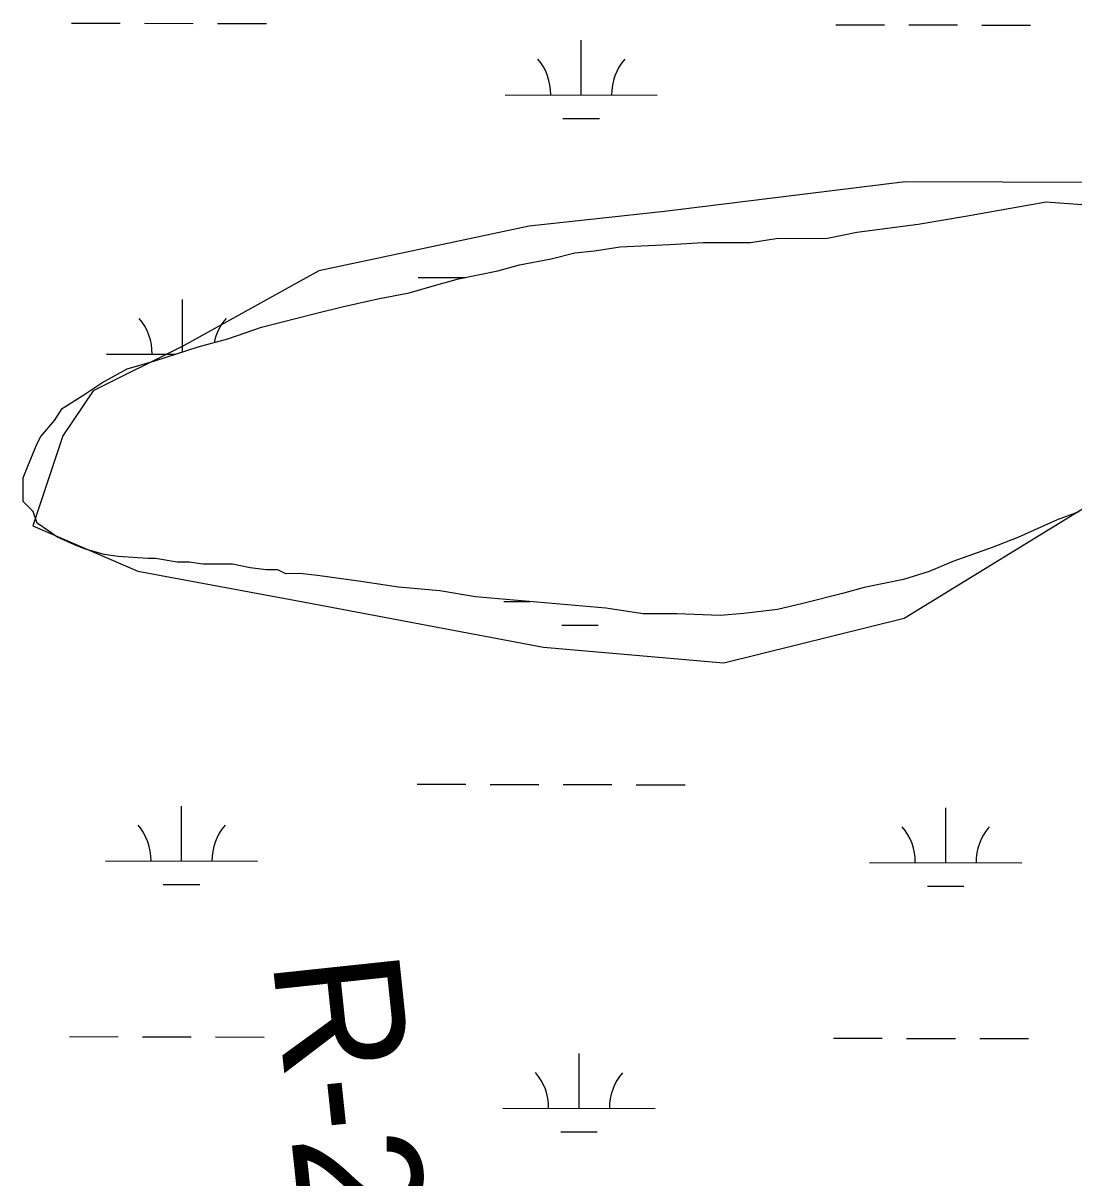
# Model space of a CAD drawing. Extents: x 3219052 to 3256913, y 800770 to 826146.
# Drawn here: x 3227124 to 3227815, y 818826 to 819584 of the extents above; entities that cross this region are included whole.
import ezdxf

# ---------------------------------------------------------------- set-up
doc = ezdxf.new("R2010")
doc.units = 0
for name, color, linetype in [('V-RIVR-RANG-IDEN', 7, 'Continuous'), ('V-SITE-VEGE', 7, 'Continuous'), ('V-TOPO-SHOR', 7, 'Continuous'), ('V-WETL-SWMP', 7, 'Continuous')]:
    doc.layers.add(name, color=color, linetype=linetype)

msp = doc.modelspace()

# ---------------------------------------------------------------- linework, layer by layer
at = {"layer": 'V-SITE-VEGE'}
for p, q in [((3227743.36, 819457.71), (3227796.47, 819466.96)), ((3227796.47, 819466.96), (3227918.33, 819458.31)), ((3227712.27, 819452.42), (3227743.36, 819457.71)), ((3227652.69, 819443.14), (3227672.11, 819447.1)), ((3227672.11, 819447.1), (3227712.27, 819452.42)), ((3227549.02, 819438.9), (3227571.05, 819440.27)), ((3227571.05, 819440.27), (3227602.15, 819440.38)), ((3227602.15, 819440.38), (3227618.99, 819443.03)), ((3227618.99, 819443.03), (3227652.69, 819443.14)), ((3227471.29, 819429.56), (3227486.83, 819433.5)), ((3227486.83, 819433.5), (3227499.78, 819434.84)), ((3227499.78, 819434.84), (3227516.62, 819437.49)), ((3227516.62, 819437.49), (3227549.02, 819438.9)), ((3227436.32, 819421.66), (3227450.57, 819425.6)), ((3227450.57, 819425.6), (3227471.29, 819429.56)), ((3227410.42, 819416.39), (3227436.32, 819421.66)), ((3227378.05, 819407.21), (3227396.18, 819412.45)), ((3227396.18, 819412.45), (3227410.42, 819416.39)), ((3227334.02, 819397.98), (3227357.33, 819403.25)), ((3227357.33, 819403.25), (3227378.05, 819407.21)), ((3227280.93, 819384.84), (3227317.18, 819394.04)), ((3227317.18, 819394.04), (3227334.02, 819397.98)), ((3227258.92, 819376.99), (3227280.93, 819384.84)), ((3227211.02, 819362.57), (3227239.5, 819371.74)), ((3227239.5, 819371.74), (3227258.92, 819376.99)), ((3227176.07, 819348.19), (3227192.89, 819357.32)), ((3227192.89, 819357.32), (3227211.02, 819362.57)), ((3227164.44, 819340.37), (3227176.07, 819348.19)), ((3227150.21, 819331.26), (3227164.44, 819340.37)), ((3227145.05, 819323.46), (3227150.21, 819331.26)), ((3227136.02, 819313.06), (3227145.05, 819323.46)), ((3227133.44, 819307.87), (3227136.02, 819313.06)), ((3227127.02, 819292.29), (3227133.44, 819307.87)), ((3227124.45, 819285.8), (3227127.02, 819292.29)), ((3227124.5, 819270.25), (3227124.45, 819285.8)), ((3227131, 819263.79), (3227124.5, 819270.25)), ((3227133.62, 819256.03), (3227131, 819263.79)), ((3227803.66, 819258.33), (3227777.78, 819246.57)), ((3227817.9, 819263.56), (3227803.66, 819258.33)), ((3227141.41, 819250.87), (3227133.62, 819256.03)), ((3227146.61, 819247), (3227141.41, 819250.87)), ((3227158.29, 819241.86), (3227146.61, 819247)), ((3227777.78, 819246.57), (3227760.96, 819240.04)), ((3227164.78, 819239.29), (3227158.29, 819241.86)), ((3227177.76, 819235.44), (3227164.78, 819239.29)), ((3227186.83, 819234.18), (3227177.76, 819235.44)), ((3227760.96, 819240.04), (3227735.07, 819230.87)), ((3227206.28, 819232.95), (3227186.83, 819234.18)), ((3227211.46, 819232.97), (3227206.28, 819232.95)), ((3227225.73, 819230.42), (3227211.46, 819232.97)), ((3227233.5, 819230.45), (3227225.73, 819230.42)), ((3227242.58, 819229.18), (3227233.5, 819230.45)), ((3227262.02, 819229.25), (3227242.58, 819229.18)), ((3227273.69, 819226.7), (3227262.02, 819229.25)), ((3227735.07, 819230.87), (3227719.54, 819224.34)), ((3227284.06, 819225.44), (3227273.69, 819226.7)), ((3227291.84, 819225.47), (3227284.06, 819225.44)), ((3227297.04, 819222.89), (3227291.84, 819225.47)), ((3227306.11, 819222.92), (3227297.04, 819222.89)), ((3227317.77, 819221.67), (3227306.11, 819222.92)), ((3227346.3, 819217.88), (3227317.77, 819221.67)), ((3227719.54, 819224.34), (3227702.71, 819219.1)), ((3227370.94, 819214.07), (3227346.3, 819217.88)), ((3227398.16, 819211.58), (3227370.94, 819214.07)), ((3227676.8, 819213.83), (3227662.56, 819209.89)), ((3227702.71, 819219.1), (3227676.8, 819213.83)), ((3227421.51, 819207.77), (3227398.16, 819211.58)), ((3227507.07, 819200.28), (3227421.51, 819207.77)), ((3227662.56, 819209.89), (3227636.66, 819203.32)), ((3227531.71, 819196.48), (3227507.07, 819200.28)), ((3227597.81, 819196.71), (3227582.26, 819195.36)), ((3227619.83, 819199.38), (3227597.81, 819196.71)), ((3227636.66, 819203.32), (3227619.83, 819199.38)), ((3227553.74, 819196.56), (3227531.71, 819196.48)), ((3227582.26, 819195.36), (3227553.74, 819196.56))]:
    msp.add_line(p, q, dxfattribs=at)
at = {"layer": 'V-TOPO-SHOR'}
msp.add_lwpolyline([(3227832.03, 819479.78), (3227703.71, 819480.05), (3227545.74, 819460.64), (3227456.89, 819450.95), (3227318.64, 819421.63), (3227229.7, 819372.47), (3227170.42, 819342.98), (3227150.61, 819313.41), (3227130.75, 819254.23), (3227199.78, 819224.47), (3227308.31, 819204.5), (3227466.18, 819174.56), (3227584.6, 819164.44), (3227703.11, 819193.81), (3227831.59, 819272.5)], dxfattribs=at)
at = {"layer": 'V-WETL-SWMP'}
for p, q in [((3227156.21, 819584.36), (3227188.21, 819584.29)), ((3227204.21, 819584.25), (3227236.21, 819584.19)), ((3227252.21, 819584.15), (3227284.21, 819584.09)), ((3227658.12, 819583.3), (3227690.12, 819583.24)), ((3227706.12, 819583.2), (3227738.12, 819583.14)), ((3227754.12, 819583.1), (3227786.12, 819583.03)), ((3227490.96, 819537.22), (3227491.04, 819573.22)), ((3227440.96, 819537.33), (3227540.96, 819537.12)), ((3227478.93, 819521.82), (3227502.93, 819521.77)), ((3227743.36, 819457.71), (3227796.47, 819466.96)), ((3227796.47, 819466.96), (3227918.32, 819458.31)), ((3227712.27, 819452.42), (3227743.36, 819457.71)), ((3227652.69, 819443.14), (3227672.11, 819447.1)), ((3227672.11, 819447.1), (3227712.27, 819452.42)), ((3227549.02, 819438.9), (3227571.05, 819440.27)), ((3227571.05, 819440.27), (3227602.15, 819440.38)), ((3227602.15, 819440.38), (3227618.99, 819443.03)), ((3227618.99, 819443.03), (3227652.69, 819443.14)), ((3227471.29, 819429.56), (3227486.83, 819433.5)), ((3227486.83, 819433.5), (3227499.78, 819434.84)), ((3227499.78, 819434.84), (3227516.62, 819437.49)), ((3227516.62, 819437.49), (3227549.02, 819438.9)), ((3227436.32, 819421.66), (3227450.57, 819425.6)), ((3227450.57, 819425.6), (3227471.29, 819429.56)), ((3227383.86, 819417.38), (3227414.95, 819417.31)), ((3227410.42, 819416.39), (3227436.32, 819421.66)), ((3227378.05, 819407.21), (3227396.18, 819412.45)), ((3227396.18, 819412.45), (3227410.42, 819416.39)), ((3227229.17, 819368.41), (3227229.24, 819402.96)), ((3227334.02, 819397.98), (3227357.33, 819403.25)), ((3227357.33, 819403.25), (3227378.05, 819407.21)), ((3227280.93, 819384.84), (3227317.18, 819394.04)), ((3227317.18, 819394.04), (3227334.02, 819397.98)), ((3227258.92, 819376.99), (3227280.93, 819384.84)), ((3227211.02, 819362.57), (3227239.5, 819371.74)), ((3227239.5, 819371.74), (3227258.92, 819376.99)), ((3227179.17, 819367.06), (3227224.68, 819366.97)), ((3227176.07, 819348.19), (3227192.89, 819357.32)), ((3227192.89, 819357.32), (3227211.02, 819362.57)), ((3227164.44, 819340.38), (3227176.07, 819348.19)), ((3227150.21, 819331.25), (3227164.44, 819340.38)), ((3227145.05, 819323.46), (3227150.21, 819331.25)), ((3227136.02, 819313.06), (3227145.05, 819323.46)), ((3227133.44, 819307.87), (3227136.02, 819313.06)), ((3227127.02, 819292.29), (3227133.44, 819307.87)), ((3227124.45, 819285.8), (3227127.02, 819292.29)), ((3227124.5, 819270.25), (3227124.45, 819285.8)), ((3227131, 819263.79), (3227124.5, 819270.25)), ((3227133.62, 819256.03), (3227131, 819263.79)), ((3227803.66, 819258.33), (3227777.78, 819246.57)), ((3227817.9, 819263.56), (3227803.66, 819258.33)), ((3227141.41, 819250.87), (3227133.62, 819256.03)), ((3227146.61, 819247), (3227141.41, 819250.87)), ((3227158.29, 819241.86), (3227146.61, 819247)), ((3227777.78, 819246.57), (3227760.96, 819240.04)), ((3227164.78, 819239.29), (3227158.29, 819241.86)), ((3227177.76, 819235.44), (3227164.78, 819239.29)), ((3227186.83, 819234.18), (3227177.76, 819235.44)), ((3227760.96, 819240.04), (3227735.07, 819230.87)), ((3227206.28, 819232.95), (3227186.83, 819234.18)), ((3227211.46, 819232.97), (3227206.28, 819232.95)), ((3227225.73, 819230.42), (3227211.46, 819232.97)), ((3227233.5, 819230.45), (3227225.73, 819230.42)), ((3227242.58, 819229.18), (3227233.5, 819230.45)), ((3227262.02, 819229.25), (3227242.58, 819229.18)), ((3227273.69, 819226.7), (3227262.02, 819229.25)), ((3227735.07, 819230.87), (3227719.54, 819224.34)), ((3227284.06, 819225.44), (3227273.69, 819226.7)), ((3227291.84, 819225.47), (3227284.06, 819225.44)), ((3227297.04, 819222.89), (3227291.84, 819225.47)), ((3227306.11, 819222.92), (3227297.04, 819222.89)), ((3227317.77, 819221.67), (3227306.11, 819222.92)), ((3227346.3, 819217.88), (3227317.77, 819221.67)), ((3227719.54, 819224.34), (3227702.71, 819219.1)), ((3227370.94, 819214.07), (3227346.3, 819217.88)), ((3227398.16, 819211.57), (3227370.94, 819214.07)), ((3227676.8, 819213.83), (3227662.56, 819209.89)), ((3227702.71, 819219.1), (3227676.8, 819213.83)), ((3227421.51, 819207.77), (3227398.16, 819211.57)), ((3227507.07, 819200.28), (3227421.51, 819207.77)), ((3227440.26, 819204.65), (3227457.5, 819204.62)), ((3227662.56, 819209.89), (3227636.66, 819203.32)), ((3227531.71, 819196.48), (3227507.07, 819200.28)), ((3227597.81, 819196.71), (3227582.26, 819195.36)), ((3227619.83, 819199.38), (3227597.81, 819196.71)), ((3227636.66, 819203.32), (3227619.83, 819199.38)), ((3227478.23, 819189.14), (3227502.23, 819189.09)), ((3227553.74, 819196.56), (3227531.71, 819196.48)), ((3227582.26, 819195.36), (3227553.74, 819196.56)), ((3227383.17, 819084.7), (3227415.17, 819084.64)), ((3227431.17, 819084.6), (3227463.17, 819084.54)), ((3227479.17, 819084.5), (3227511.17, 819084.43)), ((3227527.17, 819084.4), (3227559.17, 819084.33)), ((3227228.47, 819034.29), (3227228.55, 819070.28)), ((3227730.38, 819033.23), (3227730.45, 819069.23)), ((3227178.47, 819034.39), (3227278.47, 819034.18)), ((3227680.38, 819033.34), (3227780.38, 819033.13)), ((3227216.44, 819018.88), (3227240.44, 819018.83)), ((3227718.34, 819017.83), (3227742.34, 819017.78)), ((3227154.82, 818919.01), (3227186.82, 818918.94)), ((3227202.82, 818918.91), (3227234.82, 818918.84)), ((3227250.82, 818918.81), (3227282.82, 818918.74)), ((3227656.73, 818917.96), (3227688.73, 818917.89)), ((3227704.73, 818917.85), (3227736.73, 818917.79)), ((3227752.73, 818917.75), (3227784.73, 818917.69)), ((3227489.57, 818871.88), (3227489.64, 818907.88)), ((3227439.57, 818871.98), (3227539.57, 818871.77)), ((3227477.53, 818856.47), (3227501.53, 818856.42))]:
    msp.add_line(p, q, dxfattribs=at)
for centre, start, end in [((3227435.72, 819537.81), 359.10809, 40.65175), ((3227546.2, 819537.58), 139.10809, 180.65175), ((3227173.93, 819367.55), 359.10809, 40.65175), ((3227284.41, 819367.32), 139.10809, 168.15295), ((3227173.23, 819034.88), 359.10809, 40.65175), ((3227283.71, 819034.64), 139.10809, 180.65175), ((3227675.13, 819033.82), 359.10809, 40.65175), ((3227785.62, 819033.59), 139.10809, 180.65175), ((3227434.32, 818872.47), 359.10809, 40.65175), ((3227544.81, 818872.23), 139.10809, 180.65175)]:
    msp.add_arc(centre, 35.25, start, end, dxfattribs=at)

# ---------------------------------------------------------------- texts
at = {"layer": 'V-RIVR-RANG-IDEN'}
msp.add_text('R-271.3', height=83, rotation=276.05465, dxfattribs=at).set_placement((3227288.1, 818969.47))

doc.saveas('drawing.dxf')
